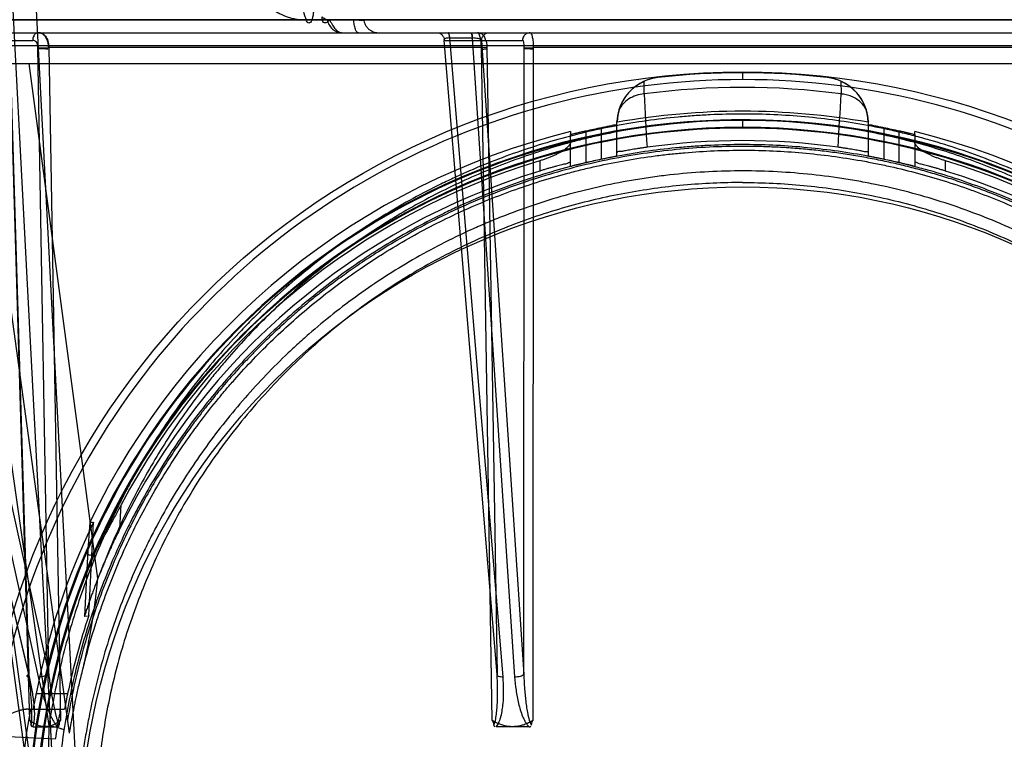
# Model space of a CAD drawing. Header units: millimetres. Extents: x 0 to 297, y 0 to 210.
# Tile 413 of 446: x 242.361 to 242.936, y 160.766 to 161.186. Entities that reach past the tile are written whole.
import ezdxf

# ---------------------------------------------------------------- set-up
doc = ezdxf.new("R2010")
doc.units = ezdxf.units.MM
doc.header["$LTSCALE"] = 16.335
doc.layers.get('0').update_dxf_attribs({"linetype": 'CONTINUOUS'})
for name, color, linetype in [('AXES_REF', 7, 'CONTINUOUS'), ('INTFCLR_1', 7, 'CONTINUOUS'), ('INTFCLR_144815', 7, 'CONTINUOUS'), ('INTFCLR_72935', 7, 'CONTINUOUS')]:
    doc.layers.add(name, color=color, linetype=linetype)

msp = doc.modelspace()

# ---------------------------------------------------------------- linework, layer by layer
at = {"color": 7, "linetype": 'Continuous'}
for radius in [8.72625, 8.7255, 8.66962]:
    msp.add_circle((241.41503, 154.41059), radius, dxfattribs=at)
msp.add_arc((241.41503, 154.41059), 8.64, 278.277129, 261.722871, dxfattribs=at)
at = {"layer": 'AXES_REF', "color": 9, "linetype": 'Continuous'}
msp.add_arc((241.41503, 154.41059), 7.96006, 94.411812, 85.588188, dxfattribs=at)
at = {"layer": 'INTFCLR_1', "color": 6, "linetype": 'Continuous'}
msp.add_line((243.32639, 161.18616), (242.24018, 161.18616), dxfattribs=at)
at = {"layer": 'INTFCLR_1', "color": 9, "linetype": 'Continuous'}
msp.add_circle((242.78329, 160.70159), 0.387, dxfattribs=at)
for points, knots in [([(242.95123, 161.05916), (242.94833, 161.06057), (242.94247, 161.06333), (242.93059, 161.06857), (242.90933, 161.077), (242.88421, 161.08479), (242.86169, 161.08992), (242.85022, 161.09206), (242.8436, 161.09316), (242.82701, 161.09569), (242.79861, 161.09833), (242.76504, 161.09791), (242.74334, 161.09592), (242.73332, 161.09467), (242.72665, 161.09374), (242.70858, 161.09088), (242.67961, 161.08432), (242.65157, 161.07487), (242.63498, 161.06807), (242.62901, 161.0655), (242.62018, 161.06155), (242.60159, 161.05253), (242.57437, 161.03674), (242.54901, 161.01855), (242.53354, 161.00569), (242.5266, 160.99957), (242.52203, 160.99544), (242.5098, 160.98397), (242.49098, 160.96417), (242.46849, 160.93563), (242.45199, 160.91021), (242.44164, 160.89158), (242.43604, 160.88062), (242.42794, 160.86381), (242.41716, 160.83761), (242.40789, 160.80722), (242.40325, 160.78684), (242.40135, 160.77717), (242.40015, 160.77063), (242.39717, 160.75244), (242.39481, 160.72892), (242.39423, 160.70522), (242.39439, 160.69323), (242.39461, 160.68634), (242.39539, 160.66925), (242.39767, 160.6472), (242.4019, 160.62382), (242.40443, 160.6123), (242.406, 160.60576), (242.40845, 160.59607), (242.41254, 160.5818), (242.42089, 160.55725), (242.43089, 160.5336), (242.44102, 160.51377), (242.44716, 160.50274), (242.45664, 160.48661), (242.47217, 160.46342), (242.49563, 160.43463), (242.51517, 160.41479), (242.52899, 160.40232), (242.53847, 160.39418), (242.55562, 160.38049), (242.58172, 160.36258), (242.60397, 160.35033), (242.61547, 160.34473)], [0, 0, 0, 0, 0.007849, 0.015756, 0.031597, 0.063481, 0.079626, 0.08777, 0.091863, 0.095966, 0.128601, 0.161144, 0.1775, 0.181606, 0.185715, 0.19389, 0.226106, 0.257861, 0.265773, 0.269729, 0.273679, 0.289316, 0.319969, 0.350132, 0.365145, 0.368898, 0.372652, 0.380132, 0.4097, 0.43901, 0.468442, 0.483336, 0.490852, 0.498397, 0.528733, 0.55969, 0.575573, 0.5796, 0.583649, 0.591766, 0.624461, 0.641049, 0.649425, 0.653635, 0.657838, 0.691042, 0.707462, 0.715648, 0.719738, 0.723825, 0.739972, 0.755825, 0.786932, 0.802323, 0.810003, 0.817649, 0.847851, 0.877797, 0.907903, 0.915501, 0.923101, 0.938303, 0.968875, 1, 1, 1, 1]), ([(242.61547, 160.34473), (242.62714, 160.33904), (242.6512, 160.32878), (242.68256, 160.31904), (242.70349, 160.31428), (242.71333, 160.31238), (242.71994, 160.3112), (242.7381, 160.30831), (242.76813, 160.30553), (242.79832, 160.30592), (242.81672, 160.30737), (242.82344, 160.30804), (242.83345, 160.30917), (242.85484, 160.31229), (242.88711, 160.31961), (242.91365, 160.32859), (242.92884, 160.33472), (242.93485, 160.33724), (242.94518, 160.3418), (242.96526, 160.35157), (242.99261, 160.3675), (243.01561, 160.38408), (243.02895, 160.39497), (243.03373, 160.39901), (243.04078, 160.40513), (243.05554, 160.41873), (243.07668, 160.44118), (243.09945, 160.4704), (243.11363, 160.49259), (243.12131, 160.50615), (243.12436, 160.51168), (243.12954, 160.52149), (243.13926, 160.54161), (243.14878, 160.56557), (243.15663, 160.59043), (243.16341, 160.61631), (243.16952, 160.64966), (243.17183, 160.67853), (243.17221, 160.69564), (243.17228, 160.70253), (243.17217, 160.7145), (243.17104, 160.73808), (243.16816, 160.76143), (243.16479, 160.77945), (243.16346, 160.78593), (243.16136, 160.7955), (243.15782, 160.80958), (243.15226, 160.82792), (243.14386, 160.85155), (243.13512, 160.87155), (243.12671, 160.88812), (243.12089, 160.89894), (243.11015, 160.91734), (243.09311, 160.94241), (243.06999, 160.9705), (243.05073, 160.98992), (243.03822, 161.00114), (243.03354, 161.00518), (243.02645, 161.01118), (243.01062, 161.02376), (242.98471, 161.04148), (242.96263, 161.05361), (242.95123, 161.05916)], [0, 0, 0, 0, 0.031606, 0.063541, 0.079757, 0.083844, 0.087932, 0.096091, 0.128599, 0.161199, 0.16941, 0.173526, 0.177634, 0.193938, 0.226105, 0.258014, 0.262001, 0.265973, 0.273871, 0.289503, 0.320291, 0.350775, 0.358393, 0.362204, 0.366006, 0.381117, 0.411045, 0.440926, 0.47118, 0.475013, 0.478858, 0.486558, 0.501998, 0.53324, 0.549182, 0.565432, 0.598332, 0.631573, 0.635773, 0.63998, 0.648349, 0.664897, 0.697432, 0.705494, 0.709518, 0.713525, 0.729332, 0.744851, 0.760155, 0.790361, 0.797875, 0.805379, 0.820265, 0.849707, 0.879054, 0.908684, 0.916183, 0.91995, 0.923718, 0.938799, 0.96913, 1, 1, 1, 1])]:
    msp.add_open_spline(points, degree=3, knots=knots, dxfattribs=at)
at = {"layer": 'INTFCLR_144815', "color": 9, "linetype": 'Continuous'}
for p, q in [((242.37845, 160.77407), (242.21524, 161.91521)), ((242.3727, 160.71675), (242.29088, 161.30967)), ((242.28103, 161.18618), (242.56209, 161.18618)), ((242.52851, 161.18608), (242.54218, 161.18611)), ((242.04838, 161.17859), (243.53288, 161.17859)), ((243.36707, 161.17085), (242.1995, 161.17085)), ((242.36701, 160.80271), (242.27988, 161.17551)), ((242.36663, 160.80409), (242.28015, 161.17413)), ((242.28015, 161.17413), (242.36894, 161.17413)), ((242.28974, 161.17551), (242.37211, 160.80271)), ((242.29655, 161.17413), (242.37831, 160.80409)), ((242.64, 160.80409), (242.60911, 161.17413)), ((242.60911, 161.17413), (242.65484, 161.17413)), ((242.64343, 160.80271), (242.6123, 161.17551)), ((242.6123, 161.17551), (242.62543, 161.17551)), ((242.62543, 161.17551), (242.65021, 160.80271)), ((242.63096, 161.17413), (242.65556, 160.80409)), ((242.36729, 160.77713), (242.3555, 161.1699)), ((242.35564, 161.16978), (242.36663, 160.80409)), ((242.37831, 160.80409), (242.37198, 161.16978)), ((242.37825, 161.1699), (242.38507, 160.77713)), ((242.63078, 161.1699), (242.37825, 161.1699)), ((242.63716, 160.77713), (242.63078, 161.1699)), ((242.63404, 161.16978), (242.64, 160.80409)), ((242.65556, 160.80409), (242.65581, 161.16978)), ((242.6611, 161.1699), (242.66085, 160.77713)), ((242.94692, 161.1699), (242.6611, 161.1699)), ((242.30919, 161.16213), (242.36985, 160.71718)), ((242.39035, 160.76989), (242.33643, 161.16059)), ((242.40703, 160.86003), (242.36684, 161.16059)), ((242.78329, 161.15566), (242.78329, 161.15124)), ((242.72587, 161.14288), (242.7259, 161.15025)), ((242.73391, 161.15243), (242.73397, 161.15244)), ((242.8326, 161.15244), (242.83266, 161.15243)), ((242.84067, 161.15025), (242.8407, 161.14288)), ((242.70983, 161.10664), (242.70983, 161.12667)), ((242.78329, 161.12738), (242.78329, 161.12296)), ((242.85674, 161.10664), (242.85674, 161.12667)), ((242.68283, 161.10066), (242.68283, 161.11922)), ((242.69183, 161.12117), (242.69183, 161.10271)), ((242.70083, 161.1047), (242.70083, 161.12307)), ((242.86574, 161.12307), (242.86574, 161.1047)), ((242.87474, 161.10271), (242.87474, 161.12117)), ((242.88374, 161.11922), (242.88374, 161.10066)), ((242.66483, 161.10381), (242.66483, 161.09788)), ((242.90174, 161.09788), (242.90174, 161.10381)), ((242.41984, 160.88928), (242.42055, 160.90314)), ((242.40117, 160.87665), (242.39919, 160.83802)), ((242.37093, 160.79289), (242.3893, 160.79289)), ((242.36618, 160.78389), (242.38737, 160.78389))]:
    msp.add_line(p, q, dxfattribs=at)
at = {"layer": 'INTFCLR_144815', "color": 6, "linetype": 'Continuous'}
for p, q in [((242.38279, 160.71023), (242.34975, 161.34059)), ((242.39629, 160.71059), (242.36609, 161.28676)), ((242.32663, 161.16059), (243.23994, 161.16059)), ((242.70991, 161.12673), (242.70983, 161.12667)), ((242.70998, 161.12632), (242.70991, 161.12673)), ((242.85666, 161.12673), (242.85659, 161.12632)), ((242.85674, 161.12667), (242.85666, 161.12673)), ((242.68283, 161.12084), (242.68283, 161.11922)), ((242.88374, 161.11922), (242.88374, 161.12084)), ((242.40235, 160.89304), (242.40117, 160.87663)), ((242.40164, 160.83844), (242.40444, 160.89302)), ((242.40235, 160.89304), (242.40374, 160.89303)), ((242.39919, 160.83802), (242.40083, 160.8383)), ((242.36895, 160.77359), (242.38341, 160.77359)), ((242.65864, 160.77359), (242.63937, 160.77359))]:
    msp.add_line(p, q, dxfattribs=at)
at = {"layer": 'INTFCLR_144815', "color": 7, "linetype": 'Continuous'}
for p, q in [((242.37198, 161.16978), (242.37825, 161.1699)), ((242.63404, 161.16978), (242.63078, 161.1699)), ((242.65581, 161.16978), (242.6611, 161.1699))]:
    msp.add_line(p, q, dxfattribs=at)
at = {"layer": 'INTFCLR_144815', "color": 9, "linetype": 'Continuous'}
msp.add_circle((242.78329, 160.71059), 0.44507, dxfattribs=at)
for centre, radius, start, end in [((242.6122, 161.16203), 0.01348, 89.53768, 89.99918), ((242.62554, 161.16198), 0.01354, 89.99929, 90.46135), ((242.78329, 160.71067), 0.44057, 359.98979, 180.01021), ((242.78329, 160.71059), 0.43609, 82.43413, 97.56587), ((249.35666, 161.47251), 6.63899, 182.845936, 183.115166), ((236.25913, 161.46996), 6.5897, 356.883698, 357.154942), ((242.78329, 160.71038), 0.41737, 0.02823, 179.97177), ((242.78329, 160.71064), 0.41674, 359.99334, 180.00666), ((242.78329, 160.71046), 0.41287, 0.01764, 179.98236), ((242.78329, 160.71072), 0.41224, 359.98235, 180.01765), ((242.78277, 160.71136), 0.40017, 171.35644, 180.10994), ((242.02389, 154.16872), 6.60724, 86.891968, 87.162485)]:
    msp.add_arc(centre, radius, start, end, dxfattribs=at)
at = {"layer": 'INTFCLR_144815', "color": 6, "linetype": 'Continuous'}
for centre, radius, start, end in [((242.78329, 160.71059), 0.44459, 83.62775, 96.37225), ((242.73696, 161.12561), 0.02699, 96.36486, 178.4911), ((242.73689, 161.12559), 0.027, 114.00546, 162.88136), ((242.73692, 161.12554), 0.02706, 96.38097, 114.03088), ((242.82961, 161.12561), 0.02699, 1.5089, 83.63513), ((242.82965, 161.12553), 0.02707, 65.9726, 83.61558), ((242.82968, 161.12558), 0.027, 17.11976, 65.99338), ((242.73695, 161.12557), 0.02707, 162.89875, 177.5513), ((242.78329, 160.71059), 0.42215, 80, 100), ((242.82961, 161.12557), 0.02708, 2.4493, 17.09862), ((242.78329, 160.71059), 0.42237, 103.75857, 154.40832), ((242.78329, 160.71059), 0.42064, 101.30412, 102.5571), ((242.78329, 160.71059), 0.42064, 77.4429, 78.69588), ((242.78329, 160.71059), 0.42237, 25.59168, 76.24143), ((242.78329, 160.71059), 0.405, 82.08132, 97.91868), ((242.78329, 160.71059), 0.41068, 106.76425, 152.03934), ((242.78329, 160.71059), 0.40264, 101.8166, 103.12827), ((242.78329, 160.71059), 0.40264, 76.87173, 78.1834), ((242.78329, 160.71059), 0.41068, 27.96066, 73.23575), ((242.78329, 160.71059), 0.405, 107.00631, 153.81868), ((242.78329, 160.71059), 0.405, 26.18132, 72.99369), ((242.78329, 160.71059), 0.42049, 154.28664, 168.71221), ((242.78329, 160.71059), 0.40249, 161.47922, 168.2003), ((242.36826, 160.75691), 0.02699, 91.5089, 173.63513), ((242.78329, 160.71059), 0.42215, 170, 190)]:
    msp.add_arc(centre, radius, start, end, dxfattribs=at)
at = {"layer": 'INTFCLR_144815', "color": 9, "linetype": 'Continuous'}
for points, knots in [([(242.49761, 161.21292), (242.49773, 161.21093), (242.49816, 161.20845), (242.49907, 161.2056), (242.49978, 161.20374), (242.50084, 161.20152), (242.50213, 161.19943), (242.50328, 161.19786), (242.5051, 161.19563), (242.50719, 161.19364), (242.50947, 161.19194), (242.51102, 161.19089), (242.51381, 161.18929), (242.51678, 161.18806), (242.51938, 161.18729), (242.5211, 161.18685), (242.52413, 161.18627), (242.52676, 161.18607), (242.52851, 161.18607)], [0, 0, 0, 0, 0.132572, 0.165641, 0.198832, 0.264467, 0.32931, 0.361674, 0.394031, 0.520549, 0.551864, 0.583124, 0.644722, 0.765403, 0.795338, 0.825007, 0.883704, 1, 1, 1, 1]), ([(242.52433, 161.21306), (242.52439, 161.20877), (242.52493, 161.20053), (242.52662, 161.1915), (242.52819, 161.18691), (242.52851, 161.18608)], [0, 0, 0, 0, 0.468981, 0.902657, 1, 1, 1, 1]), ([(242.53286, 161.1932), (242.53286, 161.19249), (242.53281, 161.19101), (242.53257, 161.18884), (242.53213, 161.18682), (242.53153, 161.18529), (242.53076, 161.1842), (242.52965, 161.18419), (242.52898, 161.18504), (242.52866, 161.18569), (242.52851, 161.18607)], [0, 0, 0, 0, 0.172174, 0.35479, 0.527468, 0.666478, 0.758561, 0.822498, 0.900674, 1, 1, 1, 1]), ([(242.54092, 161.18618), (242.54044, 161.18618), (242.53929, 161.18656), (242.53841, 161.18734), (242.53794, 161.18784)], [0, 0, 0, 0, 0.406567, 1, 1, 1, 1]), ([(242.54092, 161.18618), (242.54107, 161.18518), (242.54172, 161.18315), (242.54368, 161.18061), (242.54598, 161.17921), (242.54795, 161.17868), (242.54894, 161.17859), (242.54942, 161.17859)], [0, 0, 0, 0, 0.246683, 0.506273, 0.761784, 0.883771, 1, 1, 1, 1]), ([(242.54218, 161.1861), (242.54245, 161.18555), (242.54301, 161.18448), (242.54408, 161.18267), (242.54528, 161.18103), (242.54657, 161.17977), (242.54781, 161.17891), (242.5488, 161.17859), (242.54942, 161.17859)], [0, 0, 0, 0, 0.170015, 0.334265, 0.581104, 0.727426, 0.829482, 1, 1, 1, 1]), ([(242.56209, 161.18618), (242.56223, 161.18612), (242.56243, 161.18607), (242.5626, 161.18575), (242.56222, 161.18566), (242.56181, 161.18563), (242.56111, 161.18564), (242.5603, 161.18569), (242.55923, 161.18579), (242.55788, 161.18595), (242.55685, 161.1861), (242.5563, 161.18618)], [0, 0, 0, 0, 0.065822, 0.089821, 0.123324, 0.191527, 0.295512, 0.411317, 0.548603, 0.761739, 1, 1, 1, 1]), ([(242.55902, 161.17859), (242.55866, 161.17859), (242.55779, 161.17926), (242.55728, 161.18054), (242.55685, 161.18197), (242.55649, 161.18378), (242.55635, 161.18521), (242.5563, 161.18618)], [0, 0, 0, 0, 0.125453, 0.344542, 0.490995, 0.654448, 1, 1, 1, 1]), ([(242.56209, 161.18618), (242.56224, 161.18518), (242.56273, 161.18366), (242.56387, 161.1819), (242.56497, 161.18071), (242.56626, 161.17976), (242.5681, 161.17886), (242.56962, 161.17859), (242.57059, 161.17859)], [0, 0, 0, 0, 0.246378, 0.375965, 0.506708, 0.636393, 0.763015, 1, 1, 1, 1]), ([(242.37223, 161.17859), (242.37159, 161.17859), (242.3704, 161.17805), (242.36924, 161.17636), (242.36895, 161.17496), (242.36894, 161.17413)], [0, 0, 0, 0, 0.320049, 0.585466, 1, 1, 1, 1]), ([(242.60473, 161.17859), (242.60527, 161.17859), (242.60642, 161.17836), (242.60791, 161.17737), (242.60888, 161.17585), (242.60911, 161.17469), (242.60911, 161.17413)], [0, 0, 0, 0, 0.23733, 0.495777, 0.756887, 1, 1, 1, 1]), ([(242.61113, 161.17859), (242.61136, 161.17859), (242.61184, 161.17784), (242.61204, 161.17682), (242.61216, 161.17592), (242.6122, 161.17551)], [0, 0, 0, 0, 0.205881, 0.635978, 1, 1, 1, 1]), ([(242.6123, 161.17551), (242.61227, 161.17592), (242.61216, 161.17682), (242.61198, 161.17781), (242.61156, 161.17859), (242.61134, 161.17859)], [0, 0, 0, 0, 0.368864, 0.801997, 1, 1, 1, 1]), ([(242.62447, 161.17859), (242.62481, 161.17859), (242.62526, 161.17715), (242.62537, 161.17626), (242.62543, 161.17551)], [0, 0, 0, 0, 0.31438, 1, 1, 1, 1]), ([(242.62469, 161.17859), (242.6248, 161.17859), (242.62507, 161.17827), (242.62536, 161.17726), (242.62549, 161.17626), (242.62554, 161.17551)], [0, 0, 0, 0, 0.1034, 0.314062, 1, 1, 1, 1]), ([(242.62861, 161.17859), (242.62944, 161.17859), (242.63091, 161.17813), (242.63254, 161.17646), (242.63298, 161.17498), (242.63299, 161.17413)], [0, 0, 0, 0, 0.364047, 0.627985, 1, 1, 1, 1]), ([(242.63096, 161.17413), (242.63096, 161.17469), (242.63119, 161.17585), (242.63216, 161.17737), (242.63365, 161.17836), (242.6348, 161.17859), (242.63534, 161.17859)], [0, 0, 0, 0, 0.243113, 0.504223, 0.76267, 1, 1, 1, 1]), ([(242.65922, 161.17859), (242.65839, 161.17859), (242.65692, 161.17813), (242.65529, 161.17646), (242.65484, 161.17498), (242.65484, 161.17413)], [0, 0, 0, 0, 0.364047, 0.627985, 1, 1, 1, 1]), ([(242.37198, 161.16978), (242.37199, 161.16999), (242.37197, 161.17067), (242.37178, 161.17182), (242.37105, 161.17341), (242.36973, 161.1742), (242.36894, 161.17413)], [0, 0, 0, 0, 0.105667, 0.346277, 0.595397, 1, 1, 1, 1]), ([(242.6122, 161.17551), (242.61168, 161.17551), (242.61086, 161.17547), (242.60984, 161.17525), (242.60922, 161.175), (242.60887, 161.17454), (242.60902, 161.17424), (242.60911, 161.17413)], [0, 0, 0, 0, 0.388609, 0.618888, 0.783344, 0.891105, 1, 1, 1, 1]), ([(242.63096, 161.17413), (242.63076, 161.17437), (242.63007, 161.17476), (242.62883, 161.17517), (242.62725, 161.17544), (242.62612, 161.17551), (242.62554, 161.17551)], [0, 0, 0, 0, 0.162841, 0.402913, 0.694577, 1, 1, 1, 1]), ([(242.63299, 161.17413), (242.6334, 161.17424), (242.63377, 161.17291), (242.63398, 161.17164), (242.63404, 161.17045), (242.63404, 161.16978)], [0, 0, 0, 0, 0.27574, 0.563038, 1, 1, 1, 1]), ([(242.65581, 161.16978), (242.65582, 161.16999), (242.65581, 161.17065), (242.65576, 161.17181), (242.6556, 161.1729), (242.65524, 161.17424), (242.65484, 161.17413)], [0, 0, 0, 0, 0.135043, 0.438148, 0.72555, 1, 1, 1, 1]), ([(242.72587, 161.14288), (242.72426, 161.14274), (242.72113, 161.14209), (242.71686, 161.14011), (242.71336, 161.13725), (242.71169, 161.13481), (242.71108, 161.13353)], [0, 0, 0, 0, 0.264918, 0.521799, 0.767006, 1, 1, 1, 1]), ([(242.85549, 161.13353), (242.85512, 161.13431), (242.85415, 161.13593), (242.85218, 161.13812), (242.84966, 161.14003), (242.84681, 161.14148), (242.84379, 161.14245), (242.84172, 161.14279), (242.8407, 161.14288)], [0, 0, 0, 0, 0.140584, 0.307933, 0.481444, 0.657486, 0.831739, 1, 1, 1, 1]), ([(242.78329, 161.13113), (242.77694, 161.13113), (242.76748, 161.1309), (242.75492, 161.13015), (242.73641, 161.12862), (242.70897, 161.12472), (242.67318, 161.11622), (242.64422, 161.10648), (242.62448, 161.09831), (242.61333, 161.09324), (242.59686, 161.0853), (242.57299, 161.07207), (242.54296, 161.05175), (242.51956, 161.03272), (242.50408, 161.01833), (242.49547, 161.00979), (242.48285, 160.9967), (242.46501, 160.97605), (242.44366, 160.94651), (242.42958, 160.92298), (242.42101, 160.90672), (242.41548, 160.89566), (242.40645, 160.87601), (242.39538, 160.84708), (242.38508, 160.81112), (242.38031, 160.78653), (242.37845, 160.77407)], [0, 0, 0, 0, 0.03239, 0.048245, 0.064148, 0.127132, 0.189417, 0.251554, 0.282743, 0.298396, 0.314048, 0.376005, 0.437399, 0.498787, 0.529659, 0.54517, 0.560677, 0.62241, 0.68413, 0.746399, 0.762126, 0.777913, 0.809431, 0.872401, 0.935743, 1, 1, 1, 1]), ([(243.18812, 160.77407), (243.18626, 160.78657), (243.18146, 160.81128), (243.17279, 160.84148), (243.16539, 160.86208), (243.16078, 160.87367), (243.15358, 160.89072), (243.14149, 160.91549), (243.12268, 160.94686), (243.10486, 160.97147), (243.0913, 160.98783), (243.08324, 160.99694), (243.07091, 161.01027), (243.05137, 161.02919), (243.02319, 161.05208), (243.00057, 161.06733), (242.98489, 161.07668), (242.97427, 161.08269), (242.95537, 161.09255), (242.92738, 161.10483), (242.90125, 161.11356), (242.88345, 161.11839), (242.87143, 161.12136), (242.85029, 161.1258), (242.81989, 161.13001), (242.79543, 161.13113), (242.78329, 161.13113)], [0, 0, 0, 0, 0.064426, 0.128242, 0.160098, 0.176021, 0.191864, 0.254501, 0.316439, 0.378242, 0.409273, 0.424813, 0.440302, 0.501895, 0.563365, 0.625276, 0.640878, 0.656453, 0.687531, 0.749625, 0.812119, 0.827878, 0.843702, 0.875273, 0.938053, 1, 1, 1, 1]), ([(242.78329, 161.1277), (242.77185, 161.1277), (242.75747, 161.12706), (242.74023, 161.12534), (242.72855, 161.12391), (242.71403, 161.12163), (242.69964, 161.11869), (242.68824, 161.11597), (242.67141, 161.11154), (242.64677, 161.10357), (242.61516, 161.09022), (242.59001, 161.07693), (242.57307, 161.06655), (242.56358, 161.06031), (242.54965, 161.05071), (242.5296, 161.0353), (242.50472, 161.01266), (242.48752, 160.99422), (242.47668, 160.98133), (242.46959, 160.97255), (242.45767, 160.95682), (242.44201, 160.9333), (242.42547, 160.90351), (242.41425, 160.8788), (242.40854, 160.86408), (242.40703, 160.86003)], [0, 0, 0, 0, 0.0698, 0.087735, 0.10573, 0.141645, 0.177456, 0.195346, 0.213191, 0.283663, 0.353204, 0.422411, 0.457078, 0.474442, 0.491743, 0.560367, 0.628555, 0.696912, 0.714103, 0.731351, 0.765807, 0.834557, 0.903623, 0.97364, 1, 1, 1, 1]), ([(243.15954, 160.86003), (243.15804, 160.86406), (243.15233, 160.87876), (243.14112, 160.90347), (243.12456, 160.9333), (243.11045, 160.95448), (243.10037, 160.96807), (243.09347, 160.97699), (243.08099, 160.99213), (243.06191, 161.0126), (243.03709, 161.0352), (243.0171, 161.05058), (243.00436, 161.05937), (242.99964, 161.06251), (242.9925, 161.06715), (242.97681, 161.07678), (242.95175, 161.09005), (242.92032, 161.10337), (242.89309, 161.11223), (242.87351, 161.11719), (242.86211, 161.11968), (242.84491, 161.12302), (242.81867, 161.12662), (242.79514, 161.1277), (242.78329, 161.1277)], [0, 0, 0, 0, 0.026223, 0.096302, 0.165434, 0.234257, 0.251492, 0.268744, 0.303087, 0.37127, 0.43931, 0.507805, 0.525077, 0.533742, 0.542423, 0.577059, 0.646086, 0.715279, 0.785218, 0.820669, 0.838552, 0.85646, 0.927636, 1, 1, 1, 1]), ([(243.17942, 160.7715), (243.1776, 160.78345), (243.17291, 160.80712), (243.16443, 160.83602), (243.15719, 160.85572), (243.15269, 160.86682), (243.14564, 160.88314), (243.13381, 160.90687), (243.1154, 160.93689), (243.09798, 160.96044), (243.08472, 160.97609), (243.07684, 160.98481), (243.06476, 160.99758), (243.04563, 161.01571), (243.01806, 161.03761), (242.99593, 161.05221), (242.9806, 161.06115), (242.97021, 161.0669), (242.9517, 161.07636), (242.9243, 161.08811), (242.89874, 161.09647), (242.88132, 161.10109), (242.86956, 161.10393), (242.84886, 161.10818), (242.81895, 161.11224), (242.7888, 161.11357), (242.76765, 161.11306), (242.75552, 161.11235), (242.73741, 161.11088), (242.71056, 161.10715), (242.67554, 161.09902), (242.64719, 161.08969), (242.62786, 161.08186), (242.61694, 161.07701), (242.60083, 161.06941), (242.57749, 161.05676), (242.5481, 161.03731), (242.52519, 161.01908), (242.51004, 161.00529), (242.50161, 160.99711), (242.48927, 160.98459), (242.47183, 160.96484), (242.45094, 160.93657), (242.43716, 160.91402), (242.42876, 160.89845), (242.42336, 160.88787), (242.41454, 160.86907), (242.40371, 160.84139), (242.39363, 160.80697), (242.38896, 160.78342), (242.38715, 160.7715)], [0, 0, 0, 0, 0.031846, 0.063419, 0.079193, 0.087082, 0.094934, 0.126006, 0.156782, 0.187545, 0.203014, 0.210766, 0.218496, 0.249275, 0.280052, 0.311108, 0.318944, 0.32677, 0.342393, 0.373648, 0.405146, 0.413094, 0.421077, 0.43701, 0.468709, 0.500417, 0.516361, 0.524369, 0.532401, 0.564203, 0.595628, 0.626945, 0.642649, 0.650526, 0.658399, 0.689535, 0.72033, 0.751066, 0.766501, 0.774249, 0.781992, 0.812779, 0.843501, 0.874441, 0.882247, 0.89008, 0.905708, 0.936899, 0.968238, 1, 1, 1, 1]), ([(242.39822, 160.80724), (242.40043, 160.81615), (242.40372, 160.82772), (242.40841, 160.84179), (242.4122, 160.8524), (242.41931, 160.8705), (242.43096, 160.89548), (242.44724, 160.92399), (242.46265, 160.94648), (242.47437, 160.96152), (242.48134, 160.96992), (242.49202, 160.98226), (242.50897, 160.99993), (242.53347, 161.0216), (242.55318, 161.03633), (242.56689, 161.0455), (242.57624, 161.05148), (242.59293, 161.06143), (242.61771, 161.07415), (242.64884, 161.08693), (242.67309, 161.09455), (242.68966, 161.09878), (242.70089, 161.10139), (242.71506, 161.1042), (242.72937, 161.10639), (242.74088, 161.10776), (242.75809, 161.10943), (242.78393, 161.11051), (242.81836, 161.10895), (242.84398, 161.10554), (242.86093, 161.10234), (242.87216, 161.09995), (242.89143, 161.09521), (242.91825, 161.08674), (242.9492, 161.07398), (242.97389, 161.06129), (242.98935, 161.05206), (242.99638, 161.04761), (243.00103, 161.0446), (243.01356, 161.03621), (243.03322, 161.0215), (243.05766, 160.99987), (243.07645, 160.98027), (243.08875, 160.96577), (243.09554, 160.95723), (243.10546, 160.94424), (243.11933, 160.92398), (243.13562, 160.89544), (243.14728, 160.87045), (243.1544, 160.85233), (243.15818, 160.84173), (243.16286, 160.82768), (243.16615, 160.81613), (243.16835, 160.80724)], [0, 0, 0, 0, 0.026093, 0.034146, 0.042179, 0.05809, 0.089433, 0.12041, 0.151311, 0.166824, 0.174596, 0.182348, 0.213215, 0.244081, 0.275218, 0.28308, 0.290975, 0.30675, 0.338294, 0.37005, 0.402286, 0.410455, 0.418648, 0.435055, 0.451517, 0.459767, 0.467991, 0.500666, 0.533194, 0.565823, 0.574028, 0.582219, 0.598451, 0.630441, 0.662038, 0.693498, 0.709258, 0.713205, 0.717144, 0.724993, 0.756071, 0.786868, 0.817657, 0.833137, 0.840907, 0.848664, 0.879597, 0.910603, 0.941973, 0.957897, 0.965925, 0.973955, 1, 1, 1, 1]), ([(242.36663, 160.80409), (242.36647, 160.80401), (242.36618, 160.80385), (242.36581, 160.80359), (242.36545, 160.80326), (242.36573, 160.80281), (242.36631, 160.80274), (242.36675, 160.8027), (242.36701, 160.80271)], [0, 0, 0, 0, 0.173556, 0.317981, 0.462072, 0.566089, 0.744947, 1, 1, 1, 1]), ([(242.36791, 160.77445), (242.36826, 160.77534), (242.36838, 160.77692), (242.3685, 160.77907), (242.36852, 160.78153), (242.36844, 160.78468), (242.36815, 160.78982), (242.36759, 160.7963), (242.36698, 160.80149), (242.36663, 160.80409)], [0, 0, 0, 0, 0.096148, 0.155947, 0.217721, 0.344319, 0.473753, 0.735546, 1, 1, 1, 1]), ([(242.37211, 160.80271), (242.37258, 160.8027), (242.37365, 160.80278), (242.37529, 160.80307), (242.37689, 160.80351), (242.37789, 160.80389), (242.37831, 160.80409)], [0, 0, 0, 0, 0.22188, 0.501659, 0.780499, 1, 1, 1, 1]), ([(242.37831, 160.80409), (242.37862, 160.80148), (242.37914, 160.79756), (242.37994, 160.79237), (242.38061, 160.7885), (242.38136, 160.78468), (242.38206, 160.78154), (242.3827, 160.77907), (242.38336, 160.7769), (242.38389, 160.77531), (242.38445, 160.77445)], [0, 0, 0, 0, 0.260049, 0.390052, 0.519318, 0.647595, 0.774626, 0.837498, 0.898687, 1, 1, 1, 1]), ([(242.63799, 160.77445), (242.63853, 160.77529), (242.63893, 160.77689), (242.63935, 160.77906), (242.63969, 160.78152), (242.63998, 160.78468), (242.64024, 160.78981), (242.6403, 160.79629), (242.64013, 160.80149), (242.64, 160.80409)], [0, 0, 0, 0, 0.100161, 0.160736, 0.222876, 0.349506, 0.478424, 0.738255, 1, 1, 1, 1]), ([(242.64, 160.80409), (242.63993, 160.80398), (242.63984, 160.80365), (242.64026, 160.80322), (242.64096, 160.80295), (242.64206, 160.80274), (242.64291, 160.8027), (242.64343, 160.80271)], [0, 0, 0, 0, 0.095294, 0.208997, 0.388717, 0.632008, 1, 1, 1, 1]), ([(242.65021, 160.80271), (242.65135, 160.8027), (242.65297, 160.80286), (242.65474, 160.80344), (242.6554, 160.80386), (242.65556, 160.80409)], [0, 0, 0, 0, 0.604034, 0.850138, 1, 1, 1, 1]), ([(242.65556, 160.80409), (242.65564, 160.80148), (242.65584, 160.79757), (242.65627, 160.79237), (242.65668, 160.7885), (242.65719, 160.78468), (242.65773, 160.78154), (242.65827, 160.77907), (242.65888, 160.77689), (242.65941, 160.77528), (242.66002, 160.77445)], [0, 0, 0, 0, 0.259978, 0.38979, 0.518781, 0.646728, 0.773435, 0.836203, 0.89741, 1, 1, 1, 1]), ([(242.36895, 160.77359), (242.36937, 160.77432), (242.36973, 160.77576), (242.36998, 160.77779), (242.37011, 160.78025), (242.37004, 160.7834), (242.36962, 160.78852), (242.36868, 160.79498), (242.36761, 160.80013), (242.36701, 160.80271)], [0, 0, 0, 0, 0.08604, 0.146624, 0.208821, 0.336032, 0.466279, 0.730834, 1, 1, 1, 1]), ([(242.37211, 160.80271), (242.37268, 160.80009), (242.37366, 160.79619), (242.37518, 160.79103), (242.37645, 160.78717), (242.37788, 160.78336), (242.37923, 160.78023), (242.38047, 160.77778), (242.38167, 160.77571), (242.38268, 160.7743), (242.38341, 160.77359)], [0, 0, 0, 0, 0.25496, 0.38353, 0.512348, 0.641506, 0.771449, 0.83703, 0.902298, 1, 1, 1, 1]), ([(242.63937, 160.77359), (242.64049, 160.77472), (242.64143, 160.77687), (242.64243, 160.78021), (242.64305, 160.78337), (242.64367, 160.78847), (242.64389, 160.79495), (242.64364, 160.80012), (242.64343, 160.80271)], [0, 0, 0, 0, 0.15982, 0.223798, 0.351934, 0.480996, 0.739616, 1, 1, 1, 1]), ([(242.65021, 160.80271), (242.65039, 160.8001), (242.65079, 160.7962), (242.65164, 160.79103), (242.65246, 160.78717), (242.65349, 160.78335), (242.65459, 160.78022), (242.65568, 160.77778), (242.65665, 160.77599), (242.65764, 160.77458), (242.65837, 160.77383), (242.65864, 160.77359)], [0, 0, 0, 0, 0.254247, 0.382008, 0.509824, 0.637929, 0.767071, 0.832591, 0.898349, 0.964635, 1, 1, 1, 1]), ([(242.37845, 160.77407), (242.37801, 160.76214), (242.37774, 160.74418), (242.37839, 160.72246), (242.37888, 160.7127), (242.3791, 160.70893)], [0, 0, 0, 0, 0.549864, 0.826447, 1, 1, 1, 1]), ([(242.38715, 160.7715), (242.38722, 160.7717), (242.3861, 160.7722), (242.38517, 160.7725), (242.38355, 160.77295), (242.38142, 160.77346), (242.37967, 160.77383), (242.37845, 160.77407)], [0, 0, 0, 0, 0.070079, 0.270234, 0.418326, 0.593124, 1, 1, 1, 1])]:
    msp.add_open_spline(points, degree=3, knots=knots, dxfattribs=at)
at = {"layer": 'INTFCLR_144815', "color": 6, "linetype": 'Continuous'}
for points, knots in [([(242.54218, 161.1861), (242.542, 161.18561), (242.5411, 161.18508), (242.54004, 161.1841), (242.53847, 161.18438), (242.53793, 161.186), (242.53789, 161.1871), (242.53794, 161.18784)], [0, 0, 0, 0, 0.204552, 0.376357, 0.560542, 0.707965, 1, 1, 1, 1]), ([(242.70983, 161.12493), (242.70983, 161.12452), (242.70836, 161.12478), (242.70716, 161.12425), (242.70562, 161.12404), (242.70429, 161.12376), (242.70317, 161.12354), (242.70201, 161.12331), (242.70123, 161.12315), (242.70083, 161.12307)], [0, 0, 0, 0, 0.133101, 0.290573, 0.497049, 0.614614, 0.739228, 0.86844, 1, 1, 1, 1]), ([(242.86574, 161.12307), (242.86534, 161.12315), (242.86456, 161.12331), (242.8634, 161.12354), (242.86228, 161.12376), (242.86095, 161.12404), (242.85941, 161.12425), (242.85821, 161.12478), (242.85674, 161.12452), (242.85674, 161.12493)], [0, 0, 0, 0, 0.131529, 0.260781, 0.385389, 0.502984, 0.709652, 0.867162, 1, 1, 1, 1]), ([(242.69183, 161.12117), (242.69143, 161.12108), (242.69065, 161.12091), (242.68948, 161.12065), (242.68836, 161.12039), (242.68702, 161.12011), (242.68548, 161.11967), (242.68431, 161.11969), (242.68283, 161.11883), (242.68283, 161.11922)], [0, 0, 0, 0, 0.132658, 0.263018, 0.388641, 0.507025, 0.714271, 0.870882, 1, 1, 1, 1]), ([(242.88374, 161.11922), (242.88374, 161.11883), (242.88226, 161.11969), (242.88109, 161.11967), (242.87955, 161.12011), (242.87821, 161.12039), (242.87709, 161.12065), (242.87593, 161.12091), (242.87514, 161.12108), (242.87474, 161.12117)], [0, 0, 0, 0, 0.129494, 0.285932, 0.492788, 0.611098, 0.736757, 0.867174, 1, 1, 1, 1]), ([(242.68283, 161.11482), (242.68283, 161.11444), (242.68258, 161.11357), (242.68183, 161.11253), (242.68088, 161.11156), (242.67981, 161.11069), (242.67854, 161.10979), (242.67709, 161.1089), (242.67547, 161.10802), (242.67371, 161.10715), (242.67184, 161.10632), (242.67022, 161.10567), (242.66889, 161.10517), (242.66788, 161.1048), (242.66687, 161.10445), (242.66585, 161.10412), (242.66517, 161.10391), (242.66483, 161.10381)], [0, 0, 0, 0, 0.052328, 0.119803, 0.174952, 0.238345, 0.309643, 0.388203, 0.473137, 0.563353, 0.657614, 0.754604, 0.803693, 0.852943, 0.902185, 0.951265, 1, 1, 1, 1]), ([(242.90174, 161.10381), (242.90108, 161.10401), (242.89977, 161.10442), (242.89783, 161.1051), (242.89592, 161.10583), (242.89406, 161.10661), (242.8923, 161.10742), (242.89064, 161.10826), (242.88911, 161.10912), (242.88774, 161.10998), (242.88655, 161.11084), (242.88555, 161.11169), (242.88443, 161.11286), (242.88374, 161.114), (242.88374, 161.11482)], [0, 0, 0, 0, 0.094515, 0.189182, 0.283655, 0.376207, 0.465975, 0.551735, 0.632355, 0.706927, 0.774555, 0.834659, 0.887016, 1, 1, 1, 1]), ([(242.78329, 161.11225), (242.77682, 161.11225), (242.76389, 161.11194), (242.74454, 161.11052), (242.72529, 161.10816), (242.70611, 161.10486), (242.68703, 161.1006), (242.66804, 161.09537), (242.64919, 161.08916), (242.63049, 161.08194), (242.61256, 161.07396), (242.59617, 161.06568), (242.58192, 161.05768), (242.56971, 161.05021), (242.55916, 161.04325), (242.55, 161.03681), (242.542, 161.03087), (242.535, 161.02542), (242.52886, 161.02042), (242.52346, 161.01585), (242.5187, 161.01168), (242.5145, 161.0079), (242.5108, 161.00448), (242.50751, 161.00136), (242.50457, 160.99851), (242.50194, 160.99591), (242.49956, 160.99352), (242.49731, 160.99122), (242.49499, 160.98882), (242.49243, 160.98611), (242.48954, 160.983), (242.48631, 160.97944), (242.48275, 160.97542), (242.4791, 160.97117), (242.4754, 160.96675), (242.47163, 160.9621), (242.46754, 160.9569), (242.46304, 160.95097), (242.45807, 160.94414), (242.45261, 160.93627), (242.44662, 160.92717), (242.44014, 160.91666), (242.43314, 160.90444), (242.42567, 160.89019), (242.41787, 160.87363), (242.41029, 160.85529), (242.40344, 160.83598), (242.39764, 160.81654), (242.39288, 160.79712), (242.39036, 160.78412), (242.38928, 160.77765)], [0, 0, 0, 0, 0.034525, 0.068983, 0.103544, 0.138054, 0.172825, 0.207878, 0.243141, 0.278766, 0.314817, 0.347905, 0.376712, 0.402049, 0.424334, 0.444162, 0.461828, 0.477507, 0.49152, 0.504082, 0.5153, 0.525284, 0.534218, 0.542234, 0.549485, 0.556052, 0.562034, 0.56746, 0.573242, 0.579838, 0.587384, 0.59589, 0.605507, 0.61605, 0.625793, 0.636284, 0.647979, 0.661132, 0.676024, 0.693038, 0.712274, 0.73416, 0.759004, 0.787395, 0.820036, 0.856728, 0.893263, 0.929365, 0.964988, 1, 1, 1, 1]), ([(242.72749, 161.11173), (242.72682, 161.11163), (242.7255, 161.11145), (242.72354, 161.11115), (242.72163, 161.11085), (242.7198, 161.11055), (242.71807, 161.11026), (242.71646, 161.10997), (242.71501, 161.10969), (242.71366, 161.10947), (242.71215, 161.10898), (242.70983, 161.10947), (242.70983, 161.10856)], [0, 0, 0, 0, 0.112447, 0.223477, 0.331593, 0.435332, 0.53344, 0.624684, 0.708061, 0.782402, 0.846911, 1, 1, 1, 1]), ([(243.17729, 160.77765), (243.17675, 160.78088), (243.17558, 160.78734), (243.17359, 160.79701), (243.17135, 160.80669), (243.16885, 160.81638), (243.16609, 160.82607), (243.16307, 160.83576), (243.15978, 160.84544), (243.15622, 160.8551), (243.15238, 160.86474), (243.14826, 160.87435), (243.14386, 160.88392), (243.13918, 160.89344), (243.13422, 160.9029), (243.12898, 160.91227), (243.12345, 160.92156), (243.11764, 160.93074), (243.11157, 160.93979), (243.10522, 160.94871), (243.09862, 160.95748), (243.09176, 160.96609), (243.08466, 160.97451), (243.07734, 160.98273), (243.06979, 160.99075), (243.06203, 160.99854), (243.05408, 161.00611), (243.04594, 161.01343), (243.03764, 161.02051), (243.02917, 161.02733), (243.02056, 161.0339), (243.01182, 161.04019), (243.00296, 161.04622), (242.99399, 161.05199), (242.98491, 161.05747), (242.97574, 161.06269), (242.9665, 161.06764), (242.95718, 161.07231), (242.94779, 161.07672), (242.93835, 161.08085), (242.92885, 161.08473), (242.91931, 161.08833), (242.90973, 161.09168), (242.90012, 161.09476), (242.89047, 161.09759), (242.8808, 161.10016), (242.87111, 161.10248), (242.86139, 161.10455), (242.85166, 161.10638), (242.84192, 161.10795), (242.83216, 161.10928), (242.8224, 161.11037), (242.81262, 161.11121), (242.80285, 161.11181), (242.79307, 161.11217), (242.78655, 161.11225), (242.78329, 161.11225)], [0, 0, 0, 0, 0.017468, 0.035038, 0.052719, 0.070517, 0.08844, 0.106492, 0.124679, 0.143004, 0.16147, 0.180073, 0.198814, 0.217688, 0.236689, 0.25581, 0.275039, 0.294366, 0.313778, 0.33326, 0.352797, 0.372373, 0.391972, 0.411578, 0.431174, 0.450746, 0.47028, 0.489762, 0.509181, 0.528525, 0.547787, 0.566959, 0.586035, 0.605009, 0.62388, 0.642645, 0.661302, 0.679854, 0.6983, 0.716643, 0.734886, 0.753032, 0.771085, 0.78905, 0.806933, 0.824738, 0.842473, 0.860143, 0.877754, 0.895315, 0.912831, 0.930309, 0.947758, 0.965185, 0.982596, 1, 1, 1, 1]), ([(242.85674, 161.10856), (242.85674, 161.10915), (242.85458, 161.10881), (242.85324, 161.10943), (242.85155, 161.10969), (242.8501, 161.10998), (242.84849, 161.11026), (242.84676, 161.11055), (242.84493, 161.11085), (242.84303, 161.11115), (242.84107, 161.11145), (242.83975, 161.11163), (242.83908, 161.11173)], [0, 0, 0, 0, 0.099657, 0.218185, 0.292539, 0.375874, 0.467045, 0.565104, 0.668813, 0.776821, 0.887679, 1, 1, 1, 1]), ([(242.68283, 161.10261), (242.68283, 161.1032), (242.68063, 161.1019), (242.67931, 161.10194), (242.6776, 161.10145), (242.67614, 161.10109), (242.6745, 161.10066), (242.67274, 161.10018), (242.67087, 161.09966), (242.66891, 161.0991), (242.66688, 161.0985), (242.66552, 161.09809), (242.66483, 161.09788)], [0, 0, 0, 0, 0.094652, 0.210363, 0.283555, 0.366208, 0.457034, 0.555573, 0.660385, 0.770398, 0.884096, 1, 1, 1, 1]), ([(242.69183, 161.10271), (242.69143, 161.10262), (242.69064, 161.10243), (242.68948, 161.10216), (242.68835, 161.10189), (242.68702, 161.10159), (242.68547, 161.10114), (242.68431, 161.10115), (242.68283, 161.10027), (242.68283, 161.10066)], [0, 0, 0, 0, 0.132836, 0.263363, 0.389131, 0.507606, 0.71487, 0.871281, 1, 1, 1, 1]), ([(242.70983, 161.10664), (242.70983, 161.10623), (242.70836, 161.10647), (242.70717, 161.10594), (242.70562, 161.10571), (242.70429, 161.10542), (242.70317, 161.10519), (242.70201, 161.10495), (242.70123, 161.10478), (242.70083, 161.1047)], [0, 0, 0, 0, 0.132946, 0.290272, 0.496687, 0.614282, 0.738969, 0.868292, 1, 1, 1, 1]), ([(242.86574, 161.1047), (242.86534, 161.10478), (242.86456, 161.10495), (242.8634, 161.10519), (242.86228, 161.10542), (242.86095, 161.10571), (242.8594, 161.10594), (242.85821, 161.10647), (242.85674, 161.10623), (242.85674, 161.10664)], [0, 0, 0, 0, 0.131659, 0.26102, 0.385709, 0.503336, 0.709972, 0.867338, 1, 1, 1, 1]), ([(242.88374, 161.10066), (242.88374, 161.10026), (242.88226, 161.10115), (242.8811, 161.10114), (242.87955, 161.10159), (242.87822, 161.10189), (242.87709, 161.10216), (242.87593, 161.10243), (242.87514, 161.10262), (242.87474, 161.10271)], [0, 0, 0, 0, 0.129117, 0.285328, 0.492153, 0.61055, 0.736356, 0.866961, 1, 1, 1, 1]), ([(242.90174, 161.09788), (242.90105, 161.09809), (242.89969, 161.0985), (242.89766, 161.0991), (242.8957, 161.09966), (242.89382, 161.10018), (242.89206, 161.10066), (242.89042, 161.1011), (242.88895, 161.10146), (242.88758, 161.10184), (242.88608, 161.10201), (242.88374, 161.10352), (242.88374, 161.10261)], [0, 0, 0, 0, 0.115775, 0.229652, 0.339905, 0.444933, 0.543699, 0.634722, 0.717473, 0.790645, 0.853739, 1, 1, 1, 1]), ([(242.78329, 161.09117), (242.77755, 161.09117), (242.76606, 161.09091), (242.74883, 161.08972), (242.73161, 161.08774), (242.7144, 161.08494), (242.69721, 161.08133), (242.68004, 161.07687), (242.66291, 161.07154), (242.64585, 161.06532), (242.62887, 161.05818), (242.61201, 161.05009), (242.59532, 161.04103), (242.57884, 161.03097), (242.56265, 161.01991), (242.54681, 161.00782), (242.53143, 160.99473), (242.51661, 160.98068), (242.50244, 160.96571), (242.48906, 160.94992), (242.47656, 160.93343), (242.46505, 160.91638), (242.45458, 160.89894), (242.44522, 160.88125), (242.43696, 160.86348), (242.42979, 160.84575), (242.42366, 160.82814), (242.41853, 160.81073), (242.41432, 160.79353), (242.41099, 160.77657), (242.40846, 160.75983), (242.4067, 160.74328), (242.40567, 160.72689), (242.40545, 160.716), (242.40545, 160.71059)], [0, 0, 0, 0, 0.028894, 0.057848, 0.086914, 0.11615, 0.145615, 0.175363, 0.205444, 0.235908, 0.266802, 0.298164, 0.330027, 0.362413, 0.395327, 0.428754, 0.462664, 0.496981, 0.531597, 0.566382, 0.601159, 0.63574, 0.66993, 0.703547, 0.736459, 0.76857, 0.799844, 0.830294, 0.859966, 0.888939, 0.917314, 0.945201, 0.972732, 1, 1, 1, 1]), ([(242.78329, 161.09117), (242.7892, 161.09117), (242.80106, 161.09089), (242.81884, 161.08963), (242.83662, 161.08751), (242.85439, 161.08453), (242.87214, 161.08067), (242.88986, 161.07591), (242.90753, 161.07022), (242.92514, 161.06357), (242.94264, 161.05593), (242.95999, 161.04727), (242.97716, 161.03757), (242.99407, 161.0268), (243.01064, 161.01495), (243.02679, 161.00203), (243.04241, 160.98805), (243.05738, 160.97306), (243.07158, 160.95715), (243.08488, 160.94044), (243.09718, 160.92307), (243.10839, 160.90521), (243.11844, 160.88703), (243.12731, 160.8687), (243.13502, 160.85038), (243.1416, 160.83216), (243.14712, 160.81413), (243.15163, 160.79634), (243.1552, 160.77879), (243.1579, 160.76148), (243.15978, 160.74437), (243.16089, 160.72743), (243.16112, 160.71619), (243.16112, 160.71059)], [0, 0, 0, 0, 0.029799, 0.059697, 0.089722, 0.119935, 0.150396, 0.181165, 0.212302, 0.243859, 0.275884, 0.308419, 0.341496, 0.375131, 0.409324, 0.444049, 0.479248, 0.51483, 0.550659, 0.586564, 0.622345, 0.657789, 0.692695, 0.726896, 0.760275, 0.792773, 0.824387, 0.855161, 0.885176, 0.91454, 0.943375, 0.971812, 1, 1, 1, 1]), ([(242.42055, 160.90314), (242.41998, 160.90207), (242.41885, 160.89995), (242.41718, 160.89684), (242.41558, 160.89388), (242.41407, 160.89112), (242.41267, 160.8886), (242.41139, 160.88633), (242.41023, 160.88431), (242.40919, 160.88255), (242.40827, 160.88102), (242.40746, 160.87971), (242.40673, 160.87858), (242.40594, 160.8774), (242.40512, 160.87624), (242.4042, 160.87504), (242.40335, 160.8742), (242.40239, 160.87322), (242.40102, 160.87405), (242.40116, 160.87541), (242.40114, 160.87625), (242.40117, 160.87665)], [0, 0, 0, 0, 0.094332, 0.186123, 0.273473, 0.354945, 0.429635, 0.497063, 0.557063, 0.609782, 0.655701, 0.695463, 0.729716, 0.759074, 0.805745, 0.839998, 0.875058, 0.902541, 0.933144, 0.969458, 1, 1, 1, 1]), ([(242.41984, 160.88928), (242.41921, 160.88801), (242.41804, 160.88559), (242.41641, 160.88214), (242.41499, 160.87905), (242.41371, 160.87622), (242.41249, 160.87343), (242.41127, 160.87063), (242.41011, 160.86788), (242.40908, 160.86539), (242.40819, 160.86319), (242.40737, 160.86113), (242.40655, 160.85904), (242.40568, 160.85677), (242.40473, 160.85426), (242.40378, 160.85167), (242.40288, 160.84918), (242.4021, 160.84698), (242.40145, 160.84507), (242.40088, 160.84341), (242.40044, 160.84203), (242.39989, 160.84054), (242.39988, 160.83962), (242.39882, 160.83795), (242.39919, 160.83802)], [0, 0, 0, 0, 0.076859, 0.145573, 0.206839, 0.261665, 0.313769, 0.372097, 0.427253, 0.475612, 0.518209, 0.556112, 0.595839, 0.639655, 0.688155, 0.74106, 0.789534, 0.831444, 0.867791, 0.899193, 0.92583, 0.947972, 0.979428, 1, 1, 1, 1]), ([(242.39822, 160.80724), (242.3986, 160.80874), (242.39928, 160.81157), (242.40016, 160.81562), (242.40091, 160.81928), (242.40159, 160.82285), (242.40228, 160.82663), (242.40301, 160.83083), (242.40376, 160.83548), (242.40455, 160.84064), (242.40538, 160.84642), (242.40623, 160.85295), (242.40677, 160.85757), (242.40703, 160.86003)], [0, 0, 0, 0, 0.086513, 0.163483, 0.231962, 0.295818, 0.367143, 0.446863, 0.53467, 0.631323, 0.73931, 0.86171, 1, 1, 1, 1]), ([(242.39035, 160.76989), (242.3904, 160.76954), (242.39062, 160.77146), (242.39081, 160.77219), (242.39112, 160.77402), (242.3914, 160.77557), (242.3917, 160.77724), (242.39199, 160.7788), (242.39233, 160.78063), (242.39274, 160.78276), (242.39322, 160.78523), (242.39381, 160.78811), (242.3945, 160.79141), (242.3953, 160.79508), (242.3962, 160.79901), (242.39718, 160.80309), (242.39787, 160.80585), (242.39822, 160.80724)], [0, 0, 0, 0, 0.027798, 0.064444, 0.103111, 0.15835, 0.193687, 0.23511, 0.283476, 0.339791, 0.40534, 0.481693, 0.570678, 0.670318, 0.776719, 0.887434, 1, 1, 1, 1]), ([(242.37093, 160.79289), (242.37085, 160.7925), (242.3707, 160.79171), (242.37047, 160.79056), (242.37025, 160.78944), (242.36997, 160.78811), (242.36975, 160.78656), (242.36923, 160.78537), (242.36949, 160.78389), (242.36908, 160.78389)], [0, 0, 0, 0, 0.131525, 0.260774, 0.38538, 0.502974, 0.709643, 0.867156, 1, 1, 1, 1]), ([(242.3893, 160.79289), (242.38922, 160.7925), (242.38906, 160.79171), (242.38882, 160.79056), (242.38859, 160.78944), (242.3883, 160.7881), (242.38807, 160.78656), (242.38753, 160.78536), (242.38778, 160.78389), (242.38737, 160.78389)], [0, 0, 0, 0, 0.131655, 0.261012, 0.385699, 0.503325, 0.709961, 0.867332, 1, 1, 1, 1]), ([(242.36618, 160.78389), (242.36578, 160.78389), (242.36488, 160.78376), (242.36326, 160.78354), (242.36204, 160.78326), (242.36133, 160.78307)], [0, 0, 0, 0, 0.239467, 0.553237, 1, 1, 1, 1]), ([(242.38529, 160.78389), (242.38469, 160.78389), (242.38503, 160.78173), (242.38442, 160.78039), (242.38416, 160.7787), (242.38387, 160.77726), (242.38359, 160.77564), (242.3833, 160.77392), (242.383, 160.77209), (242.3827, 160.77018), (242.38241, 160.76822), (242.38222, 160.7669), (242.38213, 160.76624)], [0, 0, 0, 0, 0.09966, 0.218191, 0.292546, 0.375882, 0.467053, 0.565112, 0.66882, 0.776826, 0.887682, 1, 1, 1, 1]), ([(242.36729, 160.77713), (242.36759, 160.77689), (242.36765, 160.77582), (242.36784, 160.77498), (242.36791, 160.77445)], [0, 0, 0, 0, 0.419673, 1, 1, 1, 1]), ([(242.38445, 160.77445), (242.3845, 160.77484), (242.38469, 160.77569), (242.38465, 160.7768), (242.38507, 160.77713)], [0, 0, 0, 0, 0.423437, 1, 1, 1, 1]), ([(242.63716, 160.77713), (242.63751, 160.77692), (242.63767, 160.77583), (242.6379, 160.77498), (242.63799, 160.77445)], [0, 0, 0, 0, 0.426868, 1, 1, 1, 1]), ([(242.66002, 160.77445), (242.66009, 160.77484), (242.66031, 160.77569), (242.66038, 160.77685), (242.66085, 160.77713)], [0, 0, 0, 0, 0.418034, 1, 1, 1, 1])]:
    msp.add_open_spline(points, degree=3, knots=knots, dxfattribs=at)
at = {"layer": 'INTFCLR_144815', "color": 7, "linetype": 'Continuous'}
for points, knots in [([(242.37223, 161.17859), (242.37262, 161.17862), (242.3734, 161.17859), (242.37453, 161.17819), (242.37557, 161.17748), (242.37647, 161.1765), (242.37722, 161.17529), (242.37777, 161.1739), (242.3781, 161.17249), (242.37824, 161.17114), (242.37827, 161.17031), (242.37825, 161.1699)], [0, 0, 0, 0, 0.097232, 0.196322, 0.300104, 0.411925, 0.531008, 0.658086, 0.790396, 0.895818, 1, 1, 1, 1]), ([(242.37825, 161.1699), (242.37825, 161.17029), (242.3782, 161.17106), (242.37802, 161.17219), (242.37775, 161.17328), (242.37739, 161.17431), (242.37681, 161.17555), (242.37591, 161.17685), (242.37438, 161.17817), (242.37301, 161.17859), (242.37223, 161.17859)], [0, 0, 0, 0, 0.100492, 0.199363, 0.296537, 0.391324, 0.482797, 0.65054, 0.798275, 1, 1, 1, 1]), ([(242.6308, 161.16904), (242.6308, 161.16947), (242.63078, 161.17033), (242.63072, 161.17174), (242.6306, 161.17322), (242.6304, 161.17469), (242.63013, 161.17602), (242.62974, 161.1773), (242.62923, 161.17859), (242.62861, 161.17859)], [0, 0, 0, 0, 0.128376, 0.257144, 0.420038, 0.570848, 0.703413, 0.815086, 1, 1, 1, 1]), ([(242.65922, 161.17859), (242.65954, 161.17859), (242.66021, 161.17758), (242.6605, 161.17629), (242.6608, 161.1747), (242.66096, 161.17322), (242.66106, 161.17174), (242.6611, 161.17033), (242.66112, 161.16947), (242.66111, 161.16904)], [0, 0, 0, 0, 0.09689, 0.293349, 0.42606, 0.577445, 0.74122, 0.870783, 1, 1, 1, 1]), ([(242.37825, 161.1699), (242.37811, 161.1699), (242.37792, 161.16948), (242.37776, 161.16904), (242.37725, 161.1689), (242.37674, 161.16918), (242.37599, 161.16907), (242.3751, 161.16916), (242.37428, 161.16917), (242.37357, 161.16929), (242.37297, 161.16917), (242.3724, 161.16937), (242.37217, 161.16977), (242.37198, 161.16978)], [0, 0, 0, 0, 0.064914, 0.151909, 0.206999, 0.268413, 0.393701, 0.525758, 0.656688, 0.749669, 0.83404, 0.916161, 1, 1, 1, 1]), ([(242.6308, 161.16904), (242.63105, 161.16904), (242.63155, 161.16905), (242.63228, 161.16907), (242.63297, 161.1691), (242.63348, 161.16916), (242.63386, 161.16916), (242.63401, 161.16926), (242.63426, 161.1692), (242.63408, 161.16952), (242.63413, 161.16976), (242.63404, 161.16978)], [0, 0, 0, 0, 0.193306, 0.380836, 0.550193, 0.718079, 0.778661, 0.822994, 0.856398, 0.92629, 1, 1, 1, 1]), ([(242.66111, 161.16904), (242.66027, 161.16905), (242.65909, 161.16907), (242.65777, 161.16915), (242.65716, 161.16918), (242.65677, 161.16924), (242.65645, 161.16926), (242.65611, 161.16918), (242.65593, 161.16948), (242.65591, 161.16976), (242.65581, 161.16978)], [0, 0, 0, 0, 0.450078, 0.629037, 0.70798, 0.777845, 0.836426, 0.883698, 0.944582, 1, 1, 1, 1]), ([(242.37618, 160.77359), (242.37561, 160.77359), (242.37446, 160.77368), (242.37273, 160.77408), (242.37095, 160.77477), (242.3691, 160.77578), (242.36791, 160.77665), (242.36729, 160.77713)], [0, 0, 0, 0, 0.174311, 0.354045, 0.546171, 0.758426, 1, 1, 1, 1]), ([(242.37618, 160.77359), (242.37561, 160.77359), (242.37446, 160.77368), (242.37273, 160.77408), (242.37095, 160.77477), (242.3691, 160.77578), (242.36791, 160.77665), (242.36729, 160.77713)], [0, 0, 0, 0, 0.17427, 0.353985, 0.546117, 0.758393, 1, 1, 1, 1]), ([(242.38507, 160.77713), (242.38445, 160.77664), (242.38324, 160.77577), (242.38139, 160.77476), (242.3796, 160.77407), (242.37787, 160.77368), (242.37674, 160.77359), (242.37618, 160.77359)], [0, 0, 0, 0, 0.241717, 0.457338, 0.650223, 0.828793, 1, 1, 1, 1]), ([(242.64901, 160.77359), (242.64825, 160.77359), (242.64673, 160.77368), (242.64443, 160.77407), (242.64207, 160.77476), (242.63961, 160.77576), (242.63799, 160.77664), (242.63716, 160.77713)], [0, 0, 0, 0, 0.180718, 0.365283, 0.559109, 0.768257, 1, 1, 1, 1]), ([(242.66085, 160.77713), (242.66002, 160.77664), (242.65838, 160.77576), (242.65591, 160.77475), (242.65354, 160.77406), (242.65125, 160.77367), (242.64975, 160.77359), (242.64901, 160.77359)], [0, 0, 0, 0, 0.231825, 0.444298, 0.638958, 0.822412, 1, 1, 1, 1]), ([(242.66085, 160.77713), (242.66002, 160.77664), (242.65838, 160.77576), (242.65591, 160.77475), (242.65354, 160.77406), (242.65125, 160.77367), (242.64975, 160.77359), (242.64901, 160.77359)], [0, 0, 0, 0, 0.231851, 0.444342, 0.63901, 0.822451, 1, 1, 1, 1])]:
    msp.add_open_spline(points, degree=3, knots=knots, dxfattribs=at)
at = {"layer": 'INTFCLR_144815', "color": 6, "linetype": 'Continuous'}
for points in [[(242.36791, 160.77445), (242.36796, 160.77407), (242.36831, 160.77361), (242.36869, 160.77361)], [(242.38341, 160.77359), (242.38377, 160.77359), (242.38431, 160.77375), (242.38435, 160.7741)], [(242.63799, 160.77445), (242.63805, 160.77409), (242.63838, 160.77367), (242.63874, 160.77367)], [(242.65864, 160.77359), (242.65901, 160.77359), (242.65964, 160.77353), (242.65971, 160.77389)]]:
    msp.add_open_spline(points, degree=3, dxfattribs=at)
at = {"layer": 'INTFCLR_72935', "color": 6, "linetype": 'Continuous'}
msp.add_line((242.24018, 161.18616), (243.32639, 161.18616), dxfattribs=at)

doc.saveas('drawing.dxf')
